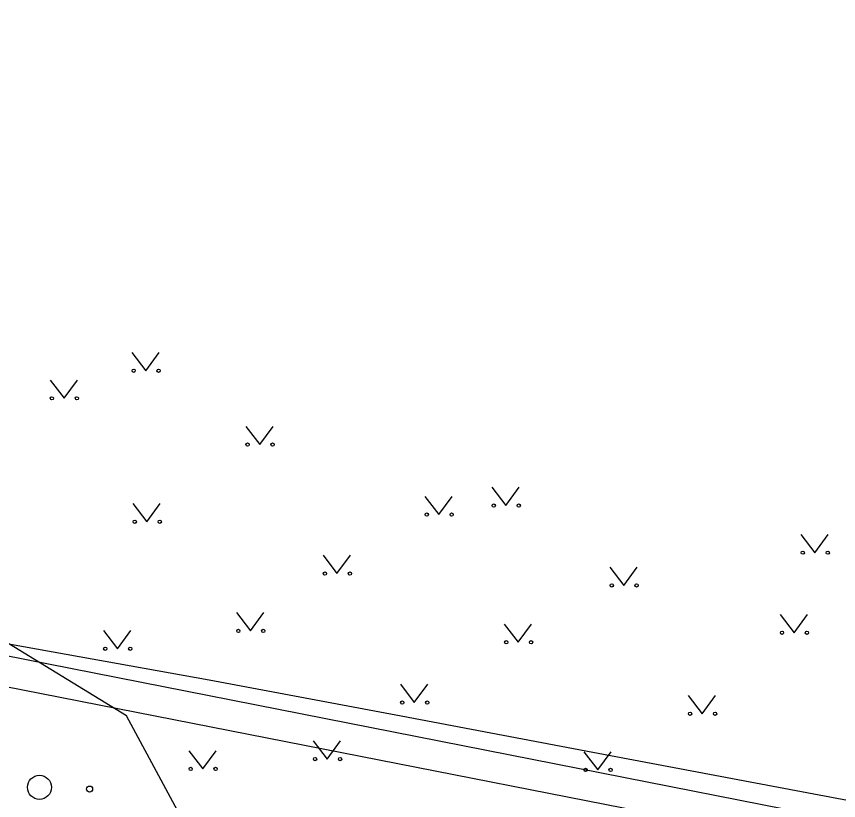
# Model space of a CAD drawing. Extents: x 554947 to 555436, y 6564938 to 6565792.
# Drawn here: x 555250.1 to 555277.43, y 6565130.48 to 6565156.55 of the extents above; entities that cross this region are included whole.
import ezdxf

# ---------------------------------------------------------------- set-up
doc = ezdxf.new("R2010")
doc.units = 0
for name, color, linetype in [('HALJASTUS', 7, 'Continuous'), ('KPOHULIIN', 7, 'Continuous'), ('MPKAABEL', 7, 'Continuous'), ('PR_SIDE', 7, 'Continuous')]:
    doc.layers.add(name, color=color, linetype=linetype)

msp = doc.modelspace()

# ---------------------------------------------------------------- linework, layer by layer
at = {"layer": 'HALJASTUS'}
for p, q in [((555253.936, 6565145.373), (555254.4, 6565144.767)), ((555254.4, 6565144.767), (555254.845, 6565145.373)), ((555251.221, 6565144.459), (555251.684, 6565143.852)), ((555251.684, 6565143.852), (555252.13, 6565144.459)), ((555257.725, 6565142.92), (555258.188, 6565142.314)), ((555258.188, 6565142.314), (555258.634, 6565142.92)), ((555265.909, 6565140.893), (555266.372, 6565140.287)), ((555266.372, 6565140.287), (555266.818, 6565140.893)), ((555263.68, 6565140.59), (555264.144, 6565139.984)), ((555264.144, 6565139.984), (555264.589, 6565140.59)), ((555253.973, 6565140.351), (555254.436, 6565139.745)), ((555254.436, 6565139.745), (555254.882, 6565140.351)), ((555276.183, 6565139.326), (555276.647, 6565138.719)), ((555276.647, 6565138.719), (555277.092, 6565139.326)), ((555260.295, 6565138.631), (555260.759, 6565138.025)), ((555260.759, 6565138.025), (555261.204, 6565138.631)), ((555269.83, 6565138.237), (555270.293, 6565137.63)), ((555270.293, 6565137.63), (555270.739, 6565138.237)), ((555257.416, 6565136.726), (555257.88, 6565136.119)), ((555257.88, 6565136.119), (555258.325, 6565136.726)), ((555275.492, 6565136.663), (555275.955, 6565136.056)), ((555275.955, 6565136.056), (555276.401, 6565136.663)), ((555266.321, 6565136.345), (555266.785, 6565135.738)), ((555266.785, 6565135.738), (555267.23, 6565136.345)), ((555252.994, 6565136.129), (555253.457, 6565135.522)), ((555253.457, 6565135.522), (555253.903, 6565136.129)), ((555262.866, 6565134.343), (555263.329, 6565133.736)), ((555263.329, 6565133.736), (555263.775, 6565134.343)), ((555272.436, 6565133.97), (555272.9, 6565133.363)), ((555272.9, 6565133.363), (555273.345, 6565133.97)), ((555259.969, 6565132.462), (555260.432, 6565131.856)), ((555260.432, 6565131.856), (555260.878, 6565132.462)), ((555255.832, 6565132.134), (555256.295, 6565131.528)), ((555256.295, 6565131.528), (555256.741, 6565132.134)), ((555268.962, 6565132.099), (555269.426, 6565131.493)), ((555269.426, 6565131.493), (555269.871, 6565132.099))]:
    msp.add_line(p, q, dxfattribs=at)
msp.add_lwpolyline([(555277.06, 6565106.584), (555277.255, 6565111.788), (555268.557, 6565110.949), (555265.778, 6565110.936), (555262.384, 6565108.727), (555261.075, 6565113.375), (555263.858, 6565115.236), (555262.795, 6565117.659), (555261.001, 6565121.133), (555260.129, 6565122.751), (555257.76, 6565125.864), (555253.762, 6565133.295), (555248.914, 6565136.251)], dxfattribs=at)
for centre, radius in [((555253.999, 6565144.767), 0.055), ((555254.828, 6565144.767), 0.055), ((555251.283, 6565143.852), 0.055), ((555252.112, 6565143.852), 0.055), ((555257.787, 6565142.314), 0.055), ((555258.616, 6565142.314), 0.055), ((555265.971, 6565140.287), 0.055), ((555266.8, 6565140.287), 0.055), ((555263.743, 6565139.984), 0.055), ((555264.571, 6565139.984), 0.055), ((555254.035, 6565139.745), 0.055), ((555254.864, 6565139.745), 0.055), ((555276.246, 6565138.719), 0.055), ((555277.075, 6565138.719), 0.055), ((555260.358, 6565138.025), 0.055), ((555261.187, 6565138.025), 0.055), ((555269.892, 6565137.63), 0.055), ((555270.721, 6565137.63), 0.055), ((555257.479, 6565136.119), 0.055), ((555258.307, 6565136.119), 0.055), ((555275.554, 6565136.056), 0.055), ((555276.383, 6565136.056), 0.055), ((555266.384, 6565135.738), 0.055), ((555267.212, 6565135.738), 0.055), ((555253.056, 6565135.522), 0.055), ((555253.885, 6565135.522), 0.055), ((555262.928, 6565133.736), 0.055), ((555263.757, 6565133.736), 0.055), ((555272.499, 6565133.363), 0.055), ((555273.327, 6565133.363), 0.055), ((555260.031, 6565131.856), 0.055), ((555260.86, 6565131.856), 0.055), ((555255.894, 6565131.528), 0.055), ((555256.723, 6565131.528), 0.055), ((555269.025, 6565131.493), 0.055), ((555269.854, 6565131.493), 0.055), ((555250.867, 6565130.916), 0.4), ((555252.534, 6565130.859), 0.1)]:
    msp.add_circle(centre, radius, dxfattribs=at)
at = {"layer": 'KPOHULIIN'}
msp.add_lwpolyline([(555148.701, 6565153.258), (555226.644, 6565139.855), (555319.309, 6565121.586)], dxfattribs=at)
at = {"layer": 'MPKAABEL'}
msp.add_lwpolyline([(555252.588, 6565101.946), (555250.157, 6565105.485), (555246.43, 6565112.048), (555243.328, 6565117.686), (555240.248, 6565123.284), (555235.885, 6565131.607), (555233.393, 6565136.173), (555233.034, 6565137.981), (555233.62, 6565138.358), (555237.1, 6565137.907), (555242.704, 6565136.954), (555245.573, 6565136.455), (555256.506, 6565134.49), (555262.887, 6565133.288), (555269.268, 6565132.087), (555280.849, 6565129.896), (555289.168, 6565128.301), (555288.207, 6565123.189), (555286.959, 6565118.589), (555293.983, 6565117.646), (555297.167, 6565117.091)], dxfattribs=at)
at = {"layer": 'PR_SIDE'}
msp.add_lwpolyline([(555296.809, 6565115.615), (555286.607, 6565117.391), (555285.808, 6565118.252), (555287.837, 6565125.956), (555287.097, 6565126.919), (555245.342, 6565135.118), (555231.314, 6565137.915), (555222.994, 6565144.574), (555217.72, 6565147.16), (555203.944, 6565144.9), (555175.818, 6565152.015), (555157.882, 6565156.552), (555156.917, 6565156.236), (555156.093, 6565155.105)], dxfattribs=at)

doc.saveas('drawing.dxf')
